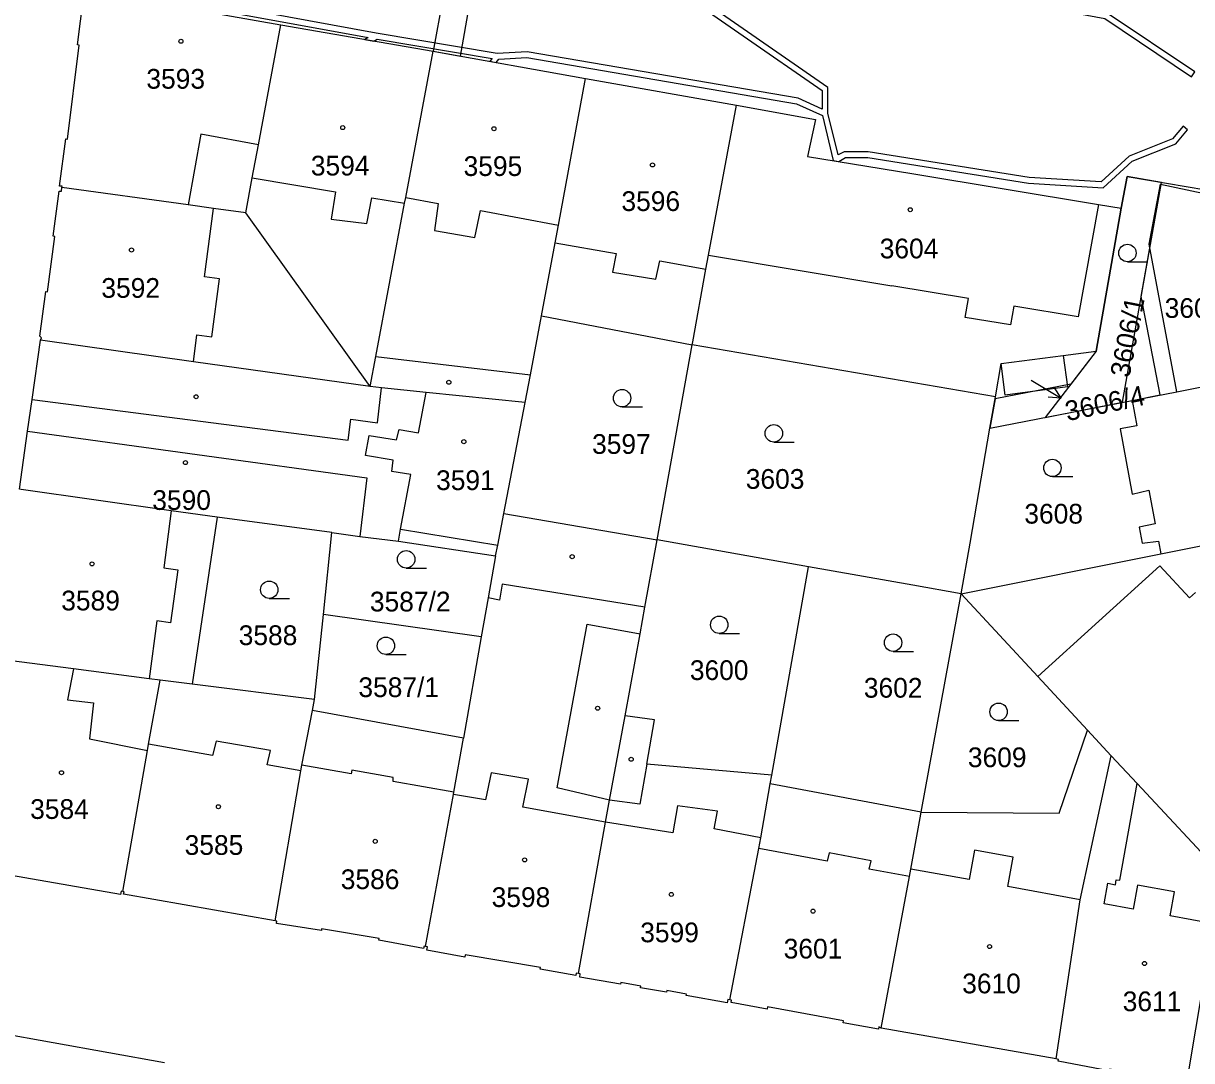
# Model space of a CAD drawing. Extents: x -756746 to -753363, y -1166406 to -1161727.
# Drawn here: x -755070.8 to -754970.1, y -1165581.8 to -1165492.4 of the extents above; entities that cross this region are included whole.
import ezdxf

# ---------------------------------------------------------------- set-up
doc = ezdxf.new("R2010")
doc.units = 0
for name, color, linetype in [('Hranice parcel', 7, 'Continuous'), ('Parcelní čísla', 7, 'Continuous'), ('Pop  PČ popisy', 7, 'Continuous'), ('Vnitřní kresba', 7, 'Continuous'), ('Věcná břemena k části', 7, 'Continuous'), ('Značky budov', 7, 'Continuous'), ('Značky kultur', 7, 'Continuous')]:
    doc.layers.add(name, color=color, linetype=linetype)

msp = doc.modelspace()

# ---------------------------------------------------------------- linework, layer by layer
at = {"layer": 'Hranice parcel'}
for p, q in [((-755048.58, -1165492.57), (-755035.44, -1165494.84)), ((-755035.44, -1165494.84), (-755022.32, -1165497.19)), ((-755022.32, -1165497.19), (-755009.29, -1165499.48)), ((-755040.88, -1165523.74), (-755051.61, -1165508.76)), ((-755026.11, -1165517.63), (-755013.11, -1165520.14)), ((-755016.13, -1165536.95), (-755013.11, -1165520.14)), ((-754986.98, -1165524.63), (-755013.11, -1165520.14)), ((-754986.48, -1165521.75), (-754981.12, -1165521.05)), ((-754986.98, -1165524.63), (-754986.48, -1165521.75)), ((-755027.52, -1165525.12), (-755036.06, -1165524.24)), ((-754975.18, -1165524.93), (-754971.32, -1165524.18)), ((-755029.35, -1165534.68), (-755027.52, -1165525.12)), ((-754987.46, -1165527.33), (-754986.98, -1165524.63)), ((-754987.46, -1165527.33), (-754975.18, -1165524.93)), ((-755054.07, -1165534.99), (-755056.23, -1165549.39)), ((-755044.2, -1165536.31), (-755054.07, -1165534.99)), ((-755029.35, -1165534.68), (-755016.13, -1165536.95)), ((-755044.92, -1165543.38), (-755044.2, -1165536.31)), ((-755038.45, -1165537.06), (-755030.08, -1165538.33)), ((-755003.1, -1165539.27), (-755016.13, -1165536.95)), ((-754989.92, -1165541.59), (-754972.72, -1165538.16)), ((-755006.26, -1165557.24), (-755003.1, -1165539.27)), ((-754993.38, -1165560.43), (-754989.92, -1165541.59)), ((-754983.31, -1165548.72), (-754989.92, -1165541.59)), ((-755045.67, -1165550.71), (-755044.92, -1165543.38)), ((-755031.31, -1165545.32), (-755044.92, -1165543.38)), ((-755031.31, -1165545.32), (-755032.85, -1165554.04)), ((-755056.23, -1165549.39), (-755059, -1165549.04)), ((-755045.67, -1165550.71), (-755056.23, -1165549.39)), ((-754979.03, -1165553.34), (-754983.31, -1165548.72)), ((-755045.85, -1165551.66), (-755045.67, -1165550.71)), ((-755032.85, -1165554.04), (-755045.85, -1165551.66)), ((-754976.99, -1165555.55), (-754979.03, -1165553.34)), ((-755006.39, -1165557.98), (-755006.26, -1165557.24)), ((-754993.38, -1165560.43), (-755006.39, -1165557.98)), ((-755076.99, -1165578.7), (-755058.63, -1165581.99)), ((-754981.75, -1165581.67), (-754996.82, -1165579.03))]:
    msp.add_line(p, q, dxfattribs=at)
for points in [[(-755067.47, -1165506.59), (-755067.45, -1165506.48), (-755067.68, -1165506.47), (-755067.13, -1165502.4), (-755066.98, -1165502.42), (-755065.97, -1165494.33), (-755066.11, -1165494.29), (-755065.59, -1165490.17), (-755065.43, -1165490.19), (-755065.19, -1165489.82), (-755064.71, -1165489.7), (-755064.74, -1165489.54)], [(-755064.74, -1165489.54), (-755060.66, -1165490.27), (-755060.69, -1165490.41), (-755048.58, -1165492.57)], [(-755051.61, -1165508.76), (-755051.05, -1165505.76), (-755050.52, -1165502.91), (-755048.58, -1165492.57)], [(-755040.88, -1165523.74), (-755040.4, -1165521.16), (-755037.91, -1165507.94), (-755037.82, -1165507.45), (-755035.44, -1165494.84)], [(-755026.11, -1165517.63), (-755024.92, -1165511.34), (-755024.64, -1165509.82), (-755022.32, -1165497.19)], [(-755013.11, -1165520.14), (-755013.07, -1165519.88), (-755011.94, -1165513.61), (-755011.72, -1165512.43), (-755009.29, -1165499.48)], [(-755009.29, -1165499.48), (-755002.48, -1165500.72), (-755003.17, -1165503.9), (-754994.19, -1165505.38), (-754978.1, -1165508.04), (-754976.13, -1165508.37)], [(-754976.13, -1165508.37), (-754975.61, -1165505.63), (-754968.83, -1165506.79), (-754966.68, -1165507.48), (-754966.39, -1165507.65)], [(-755069.3, -1165519.75), (-755069.21, -1165519.54), (-755069.36, -1165519.41), (-755068.85, -1165515.56), (-755068.71, -1165515.58), (-755068.06, -1165510.8), (-755068.21, -1165510.79), (-755067.7, -1165506.9), (-755067.51, -1165506.89), (-755067.47, -1165506.59)], [(-755051.61, -1165508.76), (-755054.39, -1165508.38), (-755056.57, -1165508.08), (-755067.47, -1165506.59)], [(-754971.32, -1165524.18), (-754973.73, -1165511.46), (-754972.75, -1165506.31), (-754966.39, -1165507.65)], [(-754981.12, -1165521.05), (-754978.29, -1165520.68), (-754976.13, -1165508.37)], [(-755027.52, -1165525.12), (-755027.07, -1165522.73), (-755026.11, -1165517.63)], [(-755070.98, -1165532.61), (-755071.13, -1165532.59), (-755070.42, -1165527.59), (-755070.03, -1165524.85), (-755069.3, -1165519.75)], [(-755040.88, -1165523.74), (-755056.13, -1165521.6), (-755069.3, -1165519.75)], [(-754981.12, -1165521.05), (-754980.77, -1165523.77), (-754986.13, -1165524.47), (-754986.48, -1165521.75)], [(-754971.32, -1165524.18), (-754962.96, -1165522.54), (-754962.81, -1165522.51)], [(-755038.45, -1165537.06), (-755038.26, -1165536.02), (-755037.38, -1165531.33), (-755039.02, -1165531.07), (-755038.9, -1165530.09), (-755041.29, -1165529.68), (-755040.97, -1165527.97), (-755038.6, -1165528.34), (-755038.39, -1165527.44), (-755036.71, -1165527.72), (-755036.06, -1165524.24)], [(-755036.06, -1165524.24), (-755039.9, -1165523.84), (-755040.88, -1165523.74)], [(-754975.18, -1165524.93), (-754974.78, -1165527.11), (-754976.22, -1165527.38), (-754975.17, -1165533.02), (-754973.76, -1165532.68), (-754973.2, -1165535.58), (-754974.57, -1165535.86), (-754974.33, -1165537.23), (-754972.92, -1165537.07), (-754972.72, -1165538.16)], [(-754989.92, -1165541.59), (-754989.16, -1165537.24), (-754987.46, -1165527.33)], [(-755054.07, -1165534.99), (-755058.04, -1165534.46), (-755070.98, -1165532.61)], [(-755030.08, -1165538.33), (-755029.89, -1165537.4), (-755029.35, -1165534.68)], [(-754972.72, -1165538.16), (-754960.51, -1165535.72), (-754957.51, -1165535.12)], [(-755044.2, -1165536.31), (-755041.77, -1165536.66), (-755038.45, -1165537.06)], [(-755018.91, -1165552.11), (-755017.61, -1165545.05), (-755017.19, -1165542.76), (-755016.13, -1165536.95)], [(-755030.08, -1165538.33), (-755030.72, -1165541.96), (-755031.31, -1165545.32)], [(-754989.92, -1165541.59), (-754994.09, -1165540.85), (-755003.1, -1165539.27)], [(-754969.73, -1165541.48), (-754970.24, -1165541.96), (-754972.81, -1165539.2), (-754983.31, -1165548.72)], [(-755059, -1165549.04), (-755059.94, -1165548.92), (-755066.45, -1165548.07), (-755072.97, -1165547.23)], [(-755062.22, -1165567.25), (-755060.08, -1165555.09), (-755059.99, -1165554.56), (-755059, -1165549.04)], [(-755049.08, -1165569.78), (-755046.87, -1165556.86), (-755046.77, -1165556.37), (-755045.85, -1165551.66)], [(-755022.92, -1165574.32), (-755020.6, -1165561.29), (-755020.24, -1165559.37), (-755018.91, -1165552.11)], [(-755006.26, -1165557.24), (-755017.03, -1165556.29), (-755016.38, -1165552.46), (-755018.91, -1165552.11)], [(-754993.38, -1165560.43), (-754981.48, -1165560.5), (-754979.03, -1165553.34)], [(-755036.1, -1165572), (-755033.71, -1165558.9), (-755033.67, -1165558.7), (-755032.85, -1165554.04)], [(-754981.75, -1165581.67), (-754979.66, -1165567.96), (-754976.99, -1165555.55)], [(-754970.47, -1165583.74), (-754968.18, -1165570.03), (-754967.24, -1165566), (-754974.75, -1165557.95), (-754976.99, -1165555.55)], [(-755009.86, -1165576.6), (-755007.37, -1165563.55), (-755007.21, -1165562.64), (-755006.39, -1165557.98)], [(-754996.82, -1165579.03), (-754994.39, -1165565.96), (-754994.28, -1165565.32), (-754993.47, -1165560.92), (-754993.38, -1165560.43)], [(-755062.22, -1165567.25), (-755062.34, -1165567.22), (-755062.4, -1165567.52), (-755075.13, -1165565.29)], [(-755049.08, -1165569.78), (-755062.14, -1165567.48), (-755062.1, -1165567.29), (-755062.22, -1165567.25)], [(-755036.1, -1165572), (-755036.24, -1165571.97), (-755036.28, -1165572.17), (-755040.14, -1165571.46), (-755040.11, -1165571.31), (-755045.07, -1165570.46), (-755045.09, -1165570.61), (-755048.97, -1165570), (-755048.94, -1165569.8), (-755049.08, -1165569.78)], [(-755022.92, -1165574.32), (-755023.11, -1165574.29), (-755023.15, -1165574.48), (-755026.23, -1165573.95), (-755026.2, -1165573.8), (-755032.7, -1165572.71), (-755032.73, -1165572.9), (-755036, -1165572.32), (-755035.95, -1165572.02), (-755036.1, -1165572)], [(-755009.86, -1165576.6), (-755010.04, -1165576.55), (-755010.09, -1165576.84), (-755013.63, -1165576.23), (-755013.6, -1165576.09), (-755015.31, -1165575.79), (-755015.33, -1165575.94), (-755017.58, -1165575.55), (-755017.56, -1165575.4), (-755019.26, -1165575.11), (-755019.29, -1165575.25), (-755022.82, -1165574.64), (-755022.77, -1165574.35), (-755022.92, -1165574.32)], [(-754996.82, -1165579.03), (-754997.03, -1165578.93), (-754997.06, -1165579.13), (-755000.1, -1165578.58), (-755000.06, -1165578.39), (-755006.62, -1165577.2), (-755006.66, -1165577.4), (-755009.75, -1165576.83), (-755009.72, -1165576.63), (-755009.86, -1165576.6)], [(-754970.47, -1165583.74), (-754970.67, -1165583.77), (-754970.7, -1165583.92), (-754975.18, -1165583.08), (-754975.11, -1165582.93), (-754977.1, -1165582.56), (-754977.19, -1165582.7), (-754981.57, -1165581.87), (-754981.54, -1165581.72), (-754981.75, -1165581.67)]]:
    msp.add_lwpolyline(points, dxfattribs=at)
at = {"layer": 'Pop  PČ popisy'}
for p, q in [((-754983.88, -1165523.18), (-754981.31, -1165524.73)), ((-754981.31, -1165524.73), (-754981.91, -1165523.78)), ((-754981.31, -1165524.73), (-754982.42, -1165524.64))]:
    msp.add_line(p, q, dxfattribs=at)
at = {"layer": 'Vnitřní kresba'}
for p, q in [((-755055.48, -1165501.98), (-755056.57, -1165508.08)), ((-755050.52, -1165502.91), (-755055.48, -1165501.98)), ((-755051.05, -1165505.76), (-755043.86, -1165506.95)), ((-755043.86, -1165506.95), (-755044.25, -1165509.3)), ((-755041.17, -1165509.7), (-755040.74, -1165507.47)), ((-755040.74, -1165507.47), (-755037.91, -1165507.94)), ((-755037.82, -1165507.45), (-755035.01, -1165507.95)), ((-755035.01, -1165507.95), (-755035.34, -1165510.3)), ((-754978.1, -1165508.04), (-754979.83, -1165517.74)), ((-755055.17, -1165514.29), (-755054.39, -1165508.38)), ((-755031.85, -1165510.9), (-755031.36, -1165508.56)), ((-755031.36, -1165508.56), (-755024.64, -1165509.82)), ((-755044.25, -1165509.3), (-755041.17, -1165509.7)), ((-755035.34, -1165510.3), (-755031.85, -1165510.9)), ((-755024.92, -1165511.34), (-755019.67, -1165512.26)), ((-755019.67, -1165512.26), (-755019.98, -1165513.89)), ((-755016.25, -1165514.48), (-755015.91, -1165512.91)), ((-755015.91, -1165512.91), (-755011.94, -1165513.61)), ((-755011.72, -1165512.43), (-754995.91, -1165515.06)), ((-755053.88, -1165514.46), (-755055.17, -1165514.29)), ((-755019.98, -1165513.89), (-755016.25, -1165514.48)), ((-755054.54, -1165519.45), (-755053.88, -1165514.46)), ((-754989.3, -1165516.16), (-754995.91, -1165515.06)), ((-754989.57, -1165517.78), (-754989.3, -1165516.16)), ((-754985.4, -1165516.81), (-754985.67, -1165518.43)), ((-754979.83, -1165517.74), (-754985.4, -1165516.81)), ((-754985.67, -1165518.43), (-754989.57, -1165517.78)), ((-755056.13, -1165521.6), (-755055.83, -1165519.28)), ((-755055.83, -1165519.28), (-755054.54, -1165519.45)), ((-755040.4, -1165521.16), (-755027.07, -1165522.73)), ((-755040.26, -1165526.86), (-755039.9, -1165523.84)), ((-755070.03, -1165524.85), (-755042.79, -1165528.37)), ((-755042.79, -1165528.37), (-755042.56, -1165526.56)), ((-755042.56, -1165526.56), (-755040.26, -1165526.86)), ((-755070.42, -1165527.59), (-755041.16, -1165531.61)), ((-755041.16, -1165531.61), (-755041.77, -1165536.66)), ((-755058.04, -1165534.46), (-755058.68, -1165539.35)), ((-755038.26, -1165536.02), (-755029.89, -1165537.4)), ((-755058.68, -1165539.35), (-755057.48, -1165539.52)), ((-755057.48, -1165539.52), (-755058.09, -1165544.11)), ((-755029.49, -1165540.76), (-755029.74, -1165542.14)), ((-755017.19, -1165542.76), (-755029.49, -1165540.76)), ((-755029.74, -1165542.14), (-755030.72, -1165541.96)), ((-755059.28, -1165543.93), (-755059.94, -1165548.92)), ((-755058.09, -1165544.11), (-755059.28, -1165543.93)), ((-755024.76, -1165558.32), (-755022.18, -1165544.23)), ((-755022.18, -1165544.23), (-755017.61, -1165545.05)), ((-755066.45, -1165548.07), (-755066.99, -1165550.73)), ((-755066.99, -1165550.73), (-755064.73, -1165550.99)), ((-755064.73, -1165550.99), (-755065.07, -1165554.09)), ((-755065.07, -1165554.09), (-755060.08, -1165555.09)), ((-755054.48, -1165555.53), (-755059.99, -1165554.56)), ((-755054.15, -1165554.3), (-755054.48, -1165555.53)), ((-755049.47, -1165555.1), (-755054.15, -1165554.3)), ((-755049.77, -1165556.35), (-755049.47, -1165555.1)), ((-755046.87, -1165556.86), (-755049.77, -1165556.35)), ((-755042.53, -1165557.12), (-755046.77, -1165556.37)), ((-755017.03, -1165556.29), (-755017.62, -1165559.72)), ((-755042.47, -1165556.79), (-755042.53, -1165557.12)), ((-755038.91, -1165557.42), (-755042.47, -1165556.79)), ((-755038.91, -1165557.77), (-755038.91, -1165557.42)), ((-755030.45, -1165557.03), (-755030.94, -1165559.35)), ((-755027.23, -1165557.58), (-755030.45, -1165557.03)), ((-755027.73, -1165559.99), (-755027.23, -1165557.58)), ((-755033.67, -1165558.7), (-755038.91, -1165557.77)), ((-755020.24, -1165559.37), (-755024.76, -1165558.32)), ((-754976.26, -1165566.29), (-754974.75, -1165557.95)), ((-755030.94, -1165559.35), (-755033.71, -1165558.9)), ((-755017.62, -1165559.72), (-755020.24, -1165559.37)), ((-755020.6, -1165561.29), (-755027.73, -1165559.99)), ((-755014.39, -1165559.86), (-755014.78, -1165562.21)), ((-755010.93, -1165560.32), (-755014.39, -1165559.86)), ((-755011.23, -1165561.86), (-755010.93, -1165560.32)), ((-755014.78, -1165562.21), (-755020.6, -1165561.29)), ((-755007.21, -1165562.64), (-755011.23, -1165561.86)), ((-755001.49, -1165564.64), (-755007.37, -1165563.55)), ((-755001.32, -1165563.91), (-755001.49, -1165564.64)), ((-754997.7, -1165564.61), (-755001.32, -1165563.91)), ((-754997.86, -1165565.32), (-754997.7, -1165564.61)), ((-754988.79, -1165563.7), (-754989.25, -1165566.23)), ((-754985.45, -1165564.3), (-754988.79, -1165563.7)), ((-754985.91, -1165566.83), (-754985.45, -1165564.3)), ((-754994.39, -1165565.96), (-754997.86, -1165565.32)), ((-754989.25, -1165566.23), (-754994.28, -1165565.32)), ((-754977.6, -1165568.33), (-754977.28, -1165566.55)), ((-754977.28, -1165566.55), (-754976.63, -1165566.67)), ((-754976.63, -1165566.67), (-754976.55, -1165566.24)), ((-754976.55, -1165566.24), (-754976.26, -1165566.29)), ((-754979.66, -1165567.96), (-754985.91, -1165566.83)), ((-754974.72, -1165566.71), (-754975.09, -1165568.78)), ((-754971.53, -1165567.29), (-754974.72, -1165566.71)), ((-754971.9, -1165569.36), (-754971.53, -1165567.29)), ((-754975.09, -1165568.78), (-754977.6, -1165568.33)), ((-754968.18, -1165570.03), (-754971.9, -1165569.36))]:
    msp.add_line(p, q, dxfattribs=at)
at = {"layer": 'Věcná břemena k části'}
for points in [[(-755022.36, -1165484.05), (-755001.92, -1165498.23), (-755001.91, -1165499.82), (-755003.97, -1165498.88), (-755027.36, -1165494.88), (-755029.92, -1165495.03), (-755040.37, -1165493.28), (-755053.7, -1165490.84)], [(-755053.54, -1165491.38), (-755041.05, -1165493.66), (-755041.34, -1165493.82), (-755040.56, -1165493.96), (-755040.28, -1165493.8), (-755030.37, -1165495.46), (-755030.56, -1165495.71), (-755030.01, -1165495.81), (-755029.8, -1165495.52), (-755027.39, -1165495.39), (-755004.12, -1165499.36), (-755001.87, -1165500.39), (-755000.97, -1165504.26), (-755000.47, -1165504.34), (-754999.89, -1165504), (-754997.98, -1165504), (-754984.12, -1165506.22), (-754977.68, -1165506.61), (-754975.18, -1165504.31), (-754971.42, -1165502.81), (-754970.41, -1165501.62), (-754970.79, -1165501.3), (-754971.72, -1165502.39), (-754975.45, -1165503.88), (-754977.86, -1165506.09), (-754984.07, -1165505.73), (-754997.94, -1165503.5), (-755000.01, -1165503.5), (-755000.53, -1165503.77), (-755001.41, -1165500.18), (-755001.42, -1165497.96), (-755021.16, -1165484.27)]]:
    msp.add_lwpolyline(points, dxfattribs=at)
for points in [[(-754970.06, -1165497.04), (-754969.78, -1165496.62), (-754977.34, -1165491.56), (-754990.19, -1165489.15), (-754990.08, -1165488.87), (-754990.58, -1165488.78), (-754990.7, -1165489.06), (-755003.38, -1165487.12), (-755003.27, -1165486.57), (-755003.76, -1165486.49), (-755003.99, -1165487.54), (-754990.59, -1165489.58), (-754977.53, -1165492.03)], [(-755035.44, -1165494.84), (-755033.1, -1165495.26), (-755032.28, -1165490.7), (-755034.62, -1165490.28)], [(-754987.01, -1165524.8), (-754987.46, -1165527.33), (-754975.18, -1165524.93), (-754972.76, -1165524.46), (-754974.42, -1165515.98), (-754972.65, -1165506.14), (-754975.61, -1165505.63), (-754976.13, -1165508.37), (-754978.29, -1165520.68), (-754980.47, -1165523.52)], [(-754982.69, -1165526.4), (-754976.02, -1165525.09), (-754972.65, -1165506.14), (-754975.61, -1165505.63), (-754976.13, -1165508.37), (-754978.29, -1165520.68)]]:
    msp.add_lwpolyline(points, close=True, dxfattribs=at)
at = {"layer": 'Značky budov'}
for centre in [(-755057.2, -1165493.98), (-755043.25, -1165501.42), (-755030.21, -1165501.52), (-755016.54, -1165504.64), (-754994.32, -1165508.5), (-755061.46, -1165511.97), (-755034.1, -1165523.37), (-755055.89, -1165524.62), (-755032.81, -1165528.49), (-755056.81, -1165530.29), (-755023.47, -1165538.4), (-755064.86, -1165539.02), (-755021.27, -1165551.46), (-755018.38, -1165555.86), (-755067.5, -1165557.02), (-755053.97, -1165559.95), (-755040.45, -1165562.93), (-755027.57, -1165564.53), (-755014.92, -1165567.51), (-755002.7, -1165568.95), (-754987.48, -1165572), (-754974.12, -1165573.46)]:
    msp.add_circle(centre, 0.175, dxfattribs=at)
at = {"layer": 'Značky kultur'}
for p, q in [((-754975.59, -1165512.98), (-754973.84, -1165512.98)), ((-755019.16, -1165525.49), (-755017.41, -1165525.49)), ((-755006.08, -1165528.52), (-755004.33, -1165528.52)), ((-754982.06, -1165531.5), (-754980.31, -1165531.5)), ((-755037.78, -1165539.38), (-755036.03, -1165539.38)), ((-755049.59, -1165542), (-755047.84, -1165542)), ((-755010.79, -1165545.02), (-755009.04, -1165545.02)), ((-755039.53, -1165546.83), (-755037.78, -1165546.83)), ((-754995.8, -1165546.56), (-754994.05, -1165546.56)), ((-754986.7, -1165552.52), (-754984.95, -1165552.52))]:
    msp.add_line(p, q, dxfattribs=at)
for centre in [(-754975.59, -1165512.23), (-755019.16, -1165524.74), (-755006.08, -1165527.77), (-754982.06, -1165530.75), (-755037.78, -1165538.63), (-755049.59, -1165541.25), (-755010.79, -1165544.27), (-755039.53, -1165546.08), (-754995.8, -1165545.81), (-754986.7, -1165551.77)]:
    msp.add_circle(centre, 0.75, dxfattribs=at)

# ---------------------------------------------------------------- texts
at = {"layer": 'Parcelní čísla'}
for s, p in [('3593', (-755060.18, -1165498.07)), ('3594', (-755046, -1165505.55)), ('3595', (-755032.83, -1165505.59)), ('3596', (-755019.22, -1165508.61)), ('3604', (-754996.95, -1165512.69)), ('3592', (-755064.06, -1165516.09)), ('3606/2', (-754972.38, -1165517.82)), ('3597', (-755021.75, -1165529.54)), ('3591', (-755035.2, -1165532.66)), ('3603', (-755008.5, -1165532.55)), ('3590', (-755059.67, -1165534.37)), ('3608', (-754984.48, -1165535.55)), ('3589', (-755067.52, -1165543.03)), ('3587/2', (-755040.91, -1165543.12)), ('3588', (-755052.22, -1165546.02)), ('3600', (-755013.32, -1165549.03)), ('3587/1', (-755041.9, -1165550.5)), ('3602', (-754998.32, -1165550.55)), ('3609', (-754989.35, -1165556.54)), ('3584', (-755070.2, -1165561)), ('3585', (-755056.88, -1165564.1)), ('3586', (-755043.42, -1165567.05)), ('3598', (-755030.41, -1165568.59)), ('3599', (-755017.6, -1165571.63)), ('3601', (-755005.23, -1165573.03)), ('3610', (-754989.84, -1165576.03)), ('3611', (-754976, -1165577.57))]:
    msp.add_text(s, height=1.7, dxfattribs=at).set_placement(p)
for s, rotation, p in [('3606/1', 79, (-754975.43, -1165523.04)), ('3606/4', 12, (-754980.77, -1165526.73))]:
    msp.add_text(s, height=1.7, rotation=rotation, dxfattribs=at).set_placement(p)

doc.saveas('drawing.dxf')
